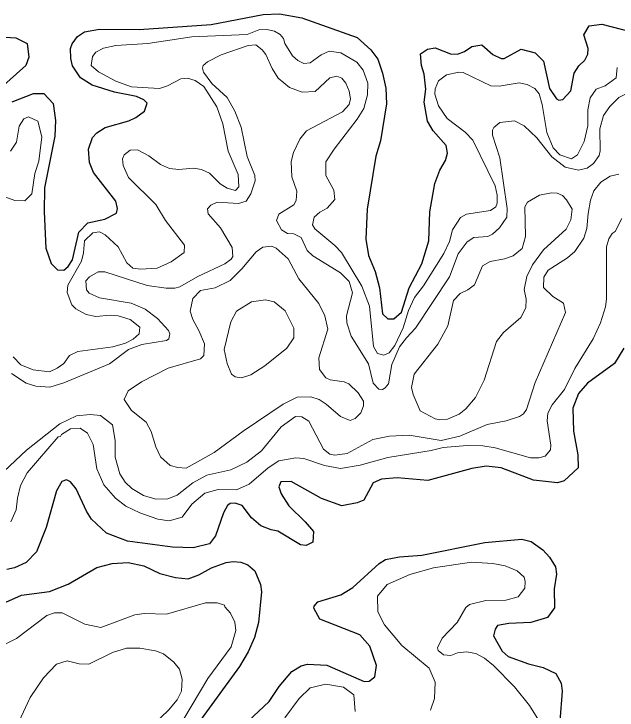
# Model space of a CAD drawing. Extents: x 763.2 to 816.8, y 7896.5 to 7952.7.
# Drawn here: x 766.74 to 769.719, y 7922.705 to 7926.141 of the extents above; entities that cross this region are included whole.
import ezdxf

# ---------------------------------------------------------------- set-up
doc = ezdxf.new("R2010")
doc.units = 0
doc.header["$LTSCALE"] = 0.064
doc.layers.add('1', color=7, linetype='Continuous', lineweight=25)
doc.layers.add('2', color=7, linetype='Continuous', lineweight=13)

msp = doc.modelspace()

# ---------------------------------------------------------------- linework, layer by layer
at = {"layer": '1'}
for points in [[(767.1275, 7925.7893), (767.0696, 7925.8247), (767.0294, 7925.884), (767.0207, 7925.9215), (767.0192, 7925.9709), (767.0278, 7925.9935), (767.0542, 7926.0296), (767.0881, 7926.0519), (767.1636, 7926.0653), (767.3592, 7926.0639), (767.7151, 7926.0883), (767.9714, 7926.1375), (768.051, 7926.1409), (768.1612, 7926.1217), (768.4355, 7926.0242), (768.503, 7925.9634), (768.5365, 7925.9174), (768.5605, 7925.8477), (768.577, 7925.7744), (768.5801, 7925.6965), (768.5507, 7925.5139), (768.5273, 7925.4391), (768.485, 7925.1779), (768.4783, 7925.0285), (768.4913, 7924.9486), (768.5243, 7924.8689), (768.5459, 7924.7893), (768.5603, 7924.6599), (768.586, 7924.6357), (768.6159, 7924.6362), (768.6536, 7924.668), (768.6917, 7924.7893), (768.7541, 7924.9077), (768.7888, 7925.0202), (768.7938, 7925.164), (768.819, 7925.3044), (768.8429, 7925.3703), (768.871, 7925.4179), (768.8807, 7925.4533), (768.8739, 7925.4907), (768.8104, 7925.5642), (768.7829, 7925.6112), (768.7659, 7925.7054), (768.7741, 7925.7695), (768.766, 7925.8443), (768.7521, 7925.8863), (768.7479, 7925.9437), (768.7826, 7925.9677), (768.8201, 7925.9731), (768.8958, 7925.9439), (768.9302, 7925.9422), (768.9657, 7925.955), (769.0017, 7925.98), (769.0505, 7925.9881), (769.1047, 7925.9406), (769.1469, 7925.9208), (769.1602, 7925.9215), (769.2452, 7925.9667), (769.3148, 7925.9493), (769.356, 7925.907), (769.3855, 7925.7736), (769.4193, 7925.7214), (769.4306, 7925.7155), (769.4503, 7925.7179), (769.4905, 7925.7614), (769.5074, 7925.8484), (769.5298, 7925.8839), (769.56, 7925.9133), (769.5738, 7925.9422), (769.5759, 7925.9699), (769.5551, 7926.0374), (769.5812, 7926.0822), (769.6427, 7926.0898), (769.7898, 7926.0522)], [(766.5933, 7926.0332), (766.7494, 7926.0225), (766.8054, 7925.9956), (766.8134, 7925.9281), (766.7987, 7925.8867), (766.676, 7925.7766)], [(767.3852, 7925.6612), (767.3979, 7925.701), (767.382, 7925.7168), (767.3461, 7925.7326), (767.2367, 7925.7546), (767.1275, 7925.7893)], [(766.7312, 7925.7071), (766.8366, 7925.7477), (766.8884, 7925.7481), (766.9349, 7925.6987), (766.945, 7925.615), (766.9419, 7925.538), (766.8909, 7925.2831), (766.8892, 7925.164), (766.8975, 7924.9841), (766.9235, 7924.9092), (766.9549, 7924.8771), (766.9873, 7924.8766), (767.0078, 7924.8943), (767.0294, 7924.9265), (767.0615, 7925.0637), (767.1053, 7925.1096), (767.1899, 7925.1286), (767.2464, 7925.1575), (767.2521, 7925.1813), (767.2439, 7925.2171), (767.1334, 7925.3589), (767.113, 7925.4073), (767.1079, 7925.4729), (767.1289, 7925.5306), (767.1505, 7925.5542), (767.1906, 7925.5807), (767.3082, 7925.6135), (767.3427, 7925.6299), (767.3852, 7925.6612)], [(769.7522, 7924.4917), (769.7054, 7924.4149), (769.5729, 7924.3183), (769.5279, 7924.267), (769.5007, 7924.1957), (769.5041, 7924.0817), (769.5252, 7923.9643), (769.5267, 7923.9001), (769.4578, 7923.837), (769.4236, 7923.8269), (769.3065, 7923.8396), (769.1464, 7923.9006), (769.0715, 7923.9089), (769.0009, 7923.8976), (768.784, 7923.8387), (768.6328, 7923.8516), (768.5547, 7923.8452), (768.5143, 7923.8261), (768.4683, 7923.7401), (768.4356, 7923.7279), (768.3603, 7923.7136), (768.2598, 7923.749), (768.1095, 7923.8335), (768.0575, 7923.8311), (768.0481, 7923.8073), (768.06, 7923.7728), (768.0986, 7923.7126), (768.1792, 7923.6347), (768.2189, 7923.5857), (768.216, 7923.534), (768.1838, 7923.5169), (768.1551, 7923.52), (768.0428, 7923.5879), (768.0103, 7923.5942), (767.9598, 7923.6148), (767.9131, 7923.6531), (767.8675, 7923.7144), (767.8326, 7923.7266), (767.808, 7923.7248), (767.7944, 7923.7145), (767.7748, 7923.6784), (767.7357, 7923.5648), (767.7055, 7923.5247), (767.6253, 7923.5049), (767.5236, 7923.5093), (767.3016, 7923.5378), (767.1971, 7923.5785), (767.1242, 7923.6463), (767.0989, 7923.6873), (767.0484, 7923.7974), (767.0201, 7923.8307), (766.9997, 7923.8416), (766.9772, 7923.8325)], [(766.9772, 7923.8325), (766.9514, 7923.7868), (766.9001, 7923.6066), (766.8512, 7923.4852), (766.8012, 7923.4339), (766.7429, 7923.4063)], [(767.8198, 7922.5784), (768.0012, 7922.7467), (768.0495, 7922.8212), (768.1119, 7922.8949), (768.1586, 7922.9231), (768.1895, 7922.9306), (768.2857, 7922.9261), (768.4696, 7922.8462), (768.4947, 7922.8479), (768.5226, 7922.8681), (768.5307, 7922.9255), (768.4982, 7923.0209), (768.4485, 7923.0758), (768.2507, 7923.1542), (768.222, 7923.207), (768.2226, 7923.2178), (768.2402, 7923.2384), (768.3551, 7923.2742), (768.4134, 7923.3094), (768.5436, 7923.4277), (768.5744, 7923.4475), (768.6443, 7923.4619), (768.7552, 7923.4689), (769.066, 7923.5327), (769.2475, 7923.5491)], [(769.2475, 7923.5491), (769.2951, 7923.5376), (769.3516, 7923.4956), (769.385, 7923.4595), (769.4143, 7923.4123), (769.4199, 7923.376)], [(766.7013, 7923.2381), (766.7774, 7923.2714), (766.9155, 7923.2897), (767.0086, 7923.327), (767.1505, 7923.4087), (767.2253, 7923.429), (767.3049, 7923.4325), (767.3812, 7923.4175), (767.4612, 7923.3794), (767.5376, 7923.3588), (767.6014, 7923.3522), (767.654, 7923.3721), (767.7159, 7923.4062), (767.7889, 7923.4326), (767.8235, 7923.4374), (767.861, 7923.4342), (767.8959, 7923.4213), (767.9291, 7923.3919), (767.9571, 7923.3249), (767.9622, 7923.2879), (767.9475, 7923.1367), (767.9288, 7923.0628), (767.8978, 7922.9915), (767.8534, 7922.9192), (767.5946, 7922.5622)], [(766.7429, 7923.4063), (766.706, 7923.3981)], [(769.4199, 7923.376), (769.4071, 7923.3037), (769.4099, 7923.2091), (769.3745, 7923.1621), (769.2928, 7923.1368), (769.1843, 7923.1318), (769.1282, 7923.1218), (769.1159, 7923.1047), (769.1083, 7923.0704), (769.1517, 7922.9961), (769.1802, 7922.9693), (769.2811, 7922.9327), (769.3543, 7922.9143), (769.4154, 7922.8848), (769.4426, 7922.8383), (769.4478, 7922.7985), (769.4362, 7922.6496)]]:
    msp.add_lwpolyline(points, dxfattribs=at)
at = {"layer": '2'}
for points in [[(767.0744, 7924.9209), (767.0847, 7924.9617), (767.0884, 7925.0205), (767.1296, 7925.0611), (767.1623, 7925.0645), (767.1911, 7925.0504), (767.2548, 7924.9912), (767.2981, 7924.9124), (767.3271, 7924.8867), (767.3674, 7924.8805), (767.4476, 7924.8859), (767.5174, 7924.9176), (767.5811, 7924.9625), (767.5819, 7924.9992), (767.4895, 7925.1215), (767.4412, 7925.2009), (767.3058, 7925.3337), (767.2801, 7925.3922), (767.277, 7925.4263), (767.2841, 7925.4458), (767.3139, 7925.4685), (767.3499, 7925.4697), (767.4062, 7925.4412), (767.4644, 7925.3982), (767.5081, 7925.3787), (767.5549, 7925.3734), (767.6277, 7925.3799), (767.6659, 7925.3735), (767.7064, 7925.3549), (767.7591, 7925.3025), (767.7941, 7925.2802), (767.8346, 7925.2701), (767.8504, 7925.2872), (767.8472, 7925.348), (767.799, 7925.4637), (767.7716, 7925.5979), (767.7428, 7925.6819), (767.6784, 7925.7821), (767.6356, 7925.8128), (767.5967, 7925.8237), (767.5652, 7925.8198), (767.4982, 7925.7857), (767.4587, 7925.7729), (767.3207, 7925.7813), (767.2439, 7925.8085), (767.1577, 7925.8546), (767.1223, 7925.8857), (767.1281, 7925.9309), (767.1443, 7925.9517), (767.1833, 7925.9716), (767.2432, 7925.9849), (767.4009, 7925.9948), (767.6196, 7926.0277), (767.8926, 7926.0392), (767.9498, 7926.062), (767.9893, 7926.0637), (768.0267, 7926.056), (768.0547, 7926.04), (768.0722, 7926.0188), (768.0776, 7925.9949), (768.1167, 7925.9336), (768.1421, 7925.9109), (768.172, 7925.8965), (768.2036, 7925.8996), (768.2582, 7925.9388), (768.2967, 7925.9567), (768.3548, 7925.9481), (768.4334, 7925.9032), (768.4655, 7925.8626), (768.4881, 7925.7991), (768.4867, 7925.7423), (768.4688, 7925.6736), (768.436, 7925.6222), (768.3213, 7925.474), (768.2813, 7925.4113), (768.2811, 7925.3428), (768.3204, 7925.2707), (768.3253, 7925.2247), (768.2871, 7925.1823), (768.2504, 7925.1622), (768.2229, 7925.1377), (768.214, 7925.0999), (768.2259, 7925.0794), (768.3249, 7924.9976), (768.3579, 7924.9632), (768.4586, 7924.7966), (768.4963, 7924.698), (768.5151, 7924.4995), (768.5364, 7924.4643), (768.5676, 7924.4566), (768.5925, 7924.4687), (768.6205, 7924.5041), (768.6626, 7924.592), (768.6889, 7924.6763), (768.7185, 7924.7418)], [(768.4915, 7924.4141), (768.4063, 7924.5501), (768.3837, 7924.6167), (768.3827, 7924.6503), (768.4124, 7924.7647), (768.3956, 7924.82), (768.3534, 7924.8623), (768.2161, 7924.9475), (768.1875, 7924.9727), (768.1593, 7925.0378), (768.123, 7925.0558), (768.0907, 7925.0566), (768.0623, 7925.0748), (768.0367, 7925.1219), (768.0483, 7925.1533), (768.1227, 7925.1989), (768.1344, 7925.2194), (768.1365, 7925.2659), (768.1133, 7925.3372), (768.1086, 7925.4118), (768.121, 7925.4564), (768.1526, 7925.5224), (768.1854, 7925.5634), (768.3635, 7925.658), (768.396, 7925.6946), (768.4026, 7925.721), (768.3963, 7925.7591), (768.3796, 7925.799), (768.3594, 7925.8238), (768.3348, 7925.8337), (768.3002, 7925.8254), (768.2271, 7925.7579), (768.1636, 7925.7548), (768.1004, 7925.7782), (768.0445, 7925.8238), (768.0152, 7925.8708), (767.9848, 7925.941), (767.9662, 7925.9644), (767.9346, 7925.9881), (767.8976, 7925.9857), (767.7645, 7925.9385), (767.6967, 7925.9046), (767.6753, 7925.8867), (767.6715, 7925.8725), (767.6766, 7925.8535), (767.718, 7925.797), (767.7934, 7925.7277), (767.8311, 7925.6605), (767.8619, 7925.5824), (767.8925, 7925.4367), (767.9292, 7925.3429), (767.931, 7925.3178), (767.9109, 7925.2529), (767.8865, 7925.2159), (767.8498, 7925.2059), (767.7438, 7925.2123), (767.7132, 7925.1963), (767.6962, 7925.1788), (767.6995, 7925.1549), (767.7597, 7925.0848), (767.8174, 7924.9872), (767.8207, 7924.9437), (767.8133, 7924.9306), (767.7826, 7924.907), (767.6481, 7924.845), (767.5594, 7924.7941), (767.5343, 7924.7867), (767.4915, 7924.7865), (767.3984, 7924.7996), (767.1892, 7924.8672), (767.1571, 7924.8671), (767.1131, 7924.844), (767.0948, 7924.824), (767.0992, 7924.7785), (767.1121, 7924.7634), (767.1623, 7924.7395), (767.3192, 7924.7127), (767.3881, 7924.6829), (767.4495, 7924.6372), (767.5043, 7924.5788), (767.51, 7924.5623), (767.505, 7924.5373), (767.4935, 7924.5285), (767.3713, 7924.5091), (767.3056, 7924.4845), (767.2123, 7924.4136), (766.9868, 7924.3203), (766.9178, 7924.2989), (766.8488, 7924.3036), (766.8014, 7924.3187), (766.7278, 7924.3663)], [(768.9449, 7925.1363), (768.9743, 7925.1518), (769.0934, 7925.1702), (769.1194, 7925.1888), (769.1257, 7925.2076), (769.1259, 7925.2455), (769.1159, 7925.2929), (769.0067, 7925.5184), (768.968, 7925.5575), (768.8789, 7925.6239), (768.8367, 7925.6875), (768.8189, 7925.7451), (768.8197, 7925.7708), (768.8375, 7925.8099), (768.8769, 7925.8404), (768.9371, 7925.8531), (768.9582, 7925.8516), (769.0956, 7925.7864), (769.1357, 7925.7844), (769.235, 7925.8006), (769.2751, 7925.792), (769.3119, 7925.7721), (769.3345, 7925.7459), (769.3492, 7925.6939), (769.3709, 7925.556), (769.4025, 7925.4792), (769.4362, 7925.4451), (769.493, 7925.4261), (769.5236, 7925.446), (769.5566, 7925.5106), (769.5745, 7925.5888), (769.5747, 7925.6683), (769.5864, 7925.7274), (769.6159, 7925.7694), (769.6589, 7925.7864), (769.7142, 7925.8251), (769.7193, 7925.8772)], [(769.9263, 7925.7891), (769.8122, 7925.7709), (769.728, 7925.7286), (769.6825, 7925.6835), (769.6511, 7925.6399), (769.6338, 7925.5738)], [(766.7235, 7925.463), (766.7527, 7925.5076), (766.7661, 7925.5862), (766.7886, 7925.6231), (766.8126, 7925.6329), (766.858, 7925.6109), (766.879, 7925.5336), (766.8642, 7925.4139), (766.8429, 7925.354), (766.8282, 7925.2525), (766.7945, 7925.2191), (766.7441, 7925.2205), (766.6961, 7925.2387)], [(769.6338, 7925.5738), (769.6353, 7925.4646), (769.6293, 7925.4426), (769.6019, 7925.4026), (769.5707, 7925.3789), (769.5276, 7925.3703), (769.4627, 7925.385), (769.3966, 7925.4348), (769.3225, 7925.5301), (769.2595, 7925.5883), (769.2122, 7925.6133), (769.1391, 7925.6051), (769.1102, 7925.5809), (769.1031, 7925.5673), (769.1042, 7925.5421), (769.1391, 7925.4303), (769.1765, 7925.1804), (769.1746, 7925.1382), (769.1387, 7925.0856), (769.1033, 7925.0537), (769.08, 7925.0417), (769.0105, 7925.0378), (768.978, 7925.0167), (768.9331, 7924.9563), (768.8908, 7924.8427), (768.7236, 7924.5902), (768.6791, 7924.5421), (768.6445, 7924.4984), (768.6069, 7924.411), (768.59, 7924.3158), (768.5737, 7924.2945), (768.5603, 7924.2874), (768.5425, 7924.288), (768.5148, 7924.3188), (768.4915, 7924.4141)], [(767.1166, 7924.164), (767.1673, 7924.1591), (767.2279, 7924.1127), (767.2408, 7924.0348), (767.2408, 7923.9526), (767.2636, 7923.8709), (767.2902, 7923.8304), (767.322, 7923.7991), (767.3805, 7923.7646), (767.4404, 7923.7465), (767.4996, 7923.7479), (767.547, 7923.7651), (767.6238, 7923.827), (767.6923, 7923.8636), (767.8118, 7923.8913), (767.8912, 7923.9281), (767.9633, 7923.9843), (768.0598, 7924.1036), (768.1302, 7924.1538), (768.1615, 7924.1525), (768.1968, 7924.131), (768.2693, 7923.992), (768.2997, 7923.9674), (768.3256, 7923.9634), (768.3853, 7923.9708), (768.5132, 7924.0401), (768.5941, 7924.0571), (768.692, 7924.062), (768.8497, 7924.0359), (768.9425, 7924.0573), (769.0765, 7924.1146), (769.171, 7924.1317), (769.2362, 7924.1535), (769.256, 7924.1664), (769.272, 7924.1889), (769.3144, 7924.3219), (769.464, 7924.667), (769.4543, 7924.7125), (769.4013, 7924.7457), (769.3546, 7924.7906), (769.3562, 7924.8419), (769.3783, 7924.8762), (769.4742, 7924.9364), (769.5093, 7924.9682), (769.555, 7925.0343), (769.5694, 7925.082), (769.575, 7925.1554), (769.5879, 7925.2213), (769.6045, 7925.2672), (769.6387, 7925.311), (769.6848, 7925.3407), (769.728, 7925.3504)], [(768.7185, 7924.7418), (768.7635, 7924.7986), (768.8636, 7924.9591), (768.8913, 7925.0182), (768.9055, 7925.0753), (768.9449, 7925.1363)], [(769.7418, 7925.1313), (769.7083, 7925.0675), (769.6936, 7925.0573), (769.6781, 7925.0302), (769.6669, 7924.9919)], [(769.6669, 7924.9919), (769.6664, 7924.7336), (769.6615, 7924.6948), (769.6371, 7924.6165), (769.6004, 7924.5364), (769.5097, 7924.3909)], [(767.0972, 7924.6572), (767.0463, 7924.6853), (767.0261, 7924.7042), (767.0039, 7924.7661), (767.0073, 7924.8025), (767.0744, 7924.9209)], [(766.7363, 7924.4476), (766.7738, 7924.4085), (766.8359, 7924.3847), (766.9164, 7924.3743), (766.9544, 7924.3916), (766.9865, 7924.416), (767.0151, 7924.4551), (767.0563, 7924.4752), (767.2292, 7924.4985), (767.2912, 7924.5156), (767.3299, 7924.535), (767.3591, 7924.5624), (767.3619, 7924.5942), (767.3146, 7924.6323), (767.2549, 7924.6504), (767.2162, 7924.6536), (767.1445, 7924.6471), (767.0972, 7924.6572)], [(769.5097, 7924.3909), (769.4584, 7924.2872), (769.3975, 7924.2121), (769.3762, 7924.1695), (769.3741, 7924.1328), (769.392, 7924.0129), (769.3902, 7923.9887), (769.3639, 7923.9577), (769.3329, 7923.9503), (769.2912, 7923.9506), (769.116, 7923.9995), (769.0561, 7924.0095), (768.9779, 7924.011), (768.8603, 7924.0012), (768.8011, 7923.9867), (768.5862, 7923.9517), (768.4494, 7923.9144), (768.3525, 7923.8978), (768.2736, 7923.9118), (768.1726, 7923.9468), (768.1318, 7923.9501), (768.0488, 7923.9356), (767.9958, 7923.8997), (767.9026, 7923.8197), (767.8398, 7923.7918), (767.7486, 7923.7941), (767.6823, 7923.7748), (767.6193, 7923.7206), (767.571, 7923.6566), (767.5064, 7923.6382), (767.4518, 7923.6472), (767.3618, 7923.6777), (767.2934, 7923.712), (767.2421, 7923.7501), (767.1837, 7923.8172), (767.1506, 7923.8961), (767.1318, 7924.0157), (767.1035, 7924.0722), (767.0671, 7924.0963), (767.0204, 7924.0932), (766.976, 7924.0646), (766.9698, 7924.0546), (766.9592, 7924.0527), (766.805, 7923.8757), (766.7735, 7923.8139), (766.7577, 7923.7514), (766.7514, 7923.6936), (766.7256, 7923.6344)], [(766.6507, 7923.8231), (766.6924, 7923.8833), (766.8026, 7923.987), (766.9665, 7924.1178), (767.05, 7924.1573), (767.1166, 7924.164)], [(768.7976, 7922.7043), (768.8168, 7922.7627), (768.8195, 7922.8431), (768.7904, 7922.9117), (768.6553, 7923.024), (768.5708, 7923.1247), (768.5376, 7923.19), (768.5352, 7923.2666), (768.5827, 7923.324), (768.6953, 7923.3734), (768.8122, 7923.4076), (769.0003, 7923.434), (769.1054, 7923.4276), (769.1653, 7923.4161), (769.225, 7923.3927), (769.2598, 7923.3607), (769.2655, 7923.3391), (769.2625, 7923.3058), (769.2297, 7923.2643), (769.1693, 7923.2472), (769.0707, 7923.2453), (768.9906, 7923.2251), (768.9716, 7923.2118), (768.9286, 7923.1368), (768.8551, 7923.0602), (768.8317, 7923.0113), (768.8356, 7922.9983), (768.8611, 7922.9773), (768.8982, 7922.9742), (768.9314, 7922.987), (768.9746, 7922.992), (769.0217, 7922.9841), (769.0643, 7922.9609), (769.1088, 7922.9251), (769.2119, 7922.8191), (769.2869, 7922.7275), (769.3396, 7922.6399)], [(766.5944, 7922.6408), (766.6114, 7922.7286), (766.5901, 7922.8895), (766.6017, 7922.9475), (766.6609, 7923.0115), (766.7532, 7923.0583), (766.9034, 7923.1708), (766.9402, 7923.1843), (766.9792, 7923.1842), (767.0899, 7923.1291), (767.1696, 7923.1122), (767.3379, 7923.1745), (767.3838, 7923.1811), (767.4934, 7923.1781), (767.6869, 7923.2338), (767.7447, 7923.2337), (767.7798, 7923.2233), (767.781, 7923.2149), (767.8103, 7923.183), (767.8308, 7923.1385), (767.8353, 7923.0983), (767.8135, 7923.0172), (767.6975, 7922.86), (767.58, 7922.6622)], [(767.3974, 7922.6031), (767.5041, 7922.7051), (767.5461, 7922.7558), (767.5674, 7922.7976), (767.5711, 7922.8581), (767.558, 7922.9065), (767.5307, 7922.9405), (767.4797, 7922.9818), (767.4397, 7922.997), (767.3622, 7923.01), (767.2962, 7923.0107), (767.2267, 7922.989), (767.1104, 7922.9313), (767.0632, 7922.9328), (767.0031, 7922.9478), (766.9505, 7922.9319), (766.8869, 7922.8641), (766.8214, 7922.7663), (766.7643, 7922.647)], [(768.0777, 7922.6657), (768.1492, 7922.7615), (768.2034, 7922.8141), (768.2812, 7922.8326), (768.3671, 7922.8181), (768.4187, 7922.7804), (768.4259, 7922.6977)]]:
    msp.add_lwpolyline(points, dxfattribs=at)
for points in [[(769.4677, 7925.0784), (769.4904, 7925.1247), (769.4973, 7925.1768), (769.4693, 7925.2239), (769.4495, 7925.2451), (769.4229, 7925.2569), (769.3945, 7925.2583), (769.3356, 7925.2465), (769.2755, 7925.2122), (769.2623, 7925.1893), (769.2671, 7925.0431), (769.2495, 7924.9834), (769.2048, 7924.9462), (769.162, 7924.9313), (769.0924, 7924.9194), (769.0538, 7924.8967), (769.0141, 7924.804), (768.981, 7924.7787), (768.9439, 7924.7611), (768.9102, 7924.7265), (768.8823, 7924.6021), (768.8339, 7924.5115), (768.7173, 7924.3623), (768.7036, 7924.2976), (768.7116, 7924.2619), (768.7461, 7924.1822), (768.8195, 7924.1427), (768.8439, 7924.1377), (768.8805, 7924.1411), (768.9388, 7924.1655), (768.9723, 7924.1913), (769.0201, 7924.2473), (769.0615, 7924.3326), (769.1226, 7924.5238), (769.158, 7924.5692), (769.2432, 7924.6427), (769.2682, 7924.6902), (769.2704, 7924.733), (769.2593, 7924.7812), (769.273, 7924.8449), (769.3005, 7924.9024), (769.3555, 7924.9769)], [(768.249, 7924.3855), (768.2452, 7924.443), (768.2907, 7924.5848), (768.2752, 7924.6511), (768.2462, 7924.7118), (768.1464, 7924.8328), (768.0937, 7924.9314), (768.0359, 7924.9847), (768.0144, 7924.9952), (767.9689, 7924.9902), (767.9361, 7924.9674), (767.8658, 7924.8827), (767.8078, 7924.8246), (767.7347, 7924.7888), (767.6622, 7924.7752), (767.6241, 7924.7356), (767.6109, 7924.6741), (767.6236, 7924.6327), (767.6536, 7924.5791), (767.6807, 7924.5122), (767.6786, 7924.4543), (767.6616, 7924.4379), (767.5022, 7924.3923), (767.37, 7924.3246), (767.304, 7924.2798), (767.2854, 7924.2374), (767.3203, 7924.1832), (767.3933, 7924.1259), (767.4185, 7924.0803), (767.4416, 7924.0039), (767.464, 7923.9554), (767.5116, 7923.9121), (767.55, 7923.9013), (767.5902, 7923.8995), (767.7289, 7923.9766), (767.872, 7924.0817), (768.0703, 7924.2144), (768.1384, 7924.2487), (768.2063, 7924.2512), (768.2469, 7924.2383), (768.2823, 7924.2152), (768.3532, 7924.1533), (768.4, 7924.1344), (768.4258, 7924.1441), (768.453, 7924.1713), (768.4666, 7924.2072), (768.4664, 7924.2294), (768.4404, 7924.2707), (768.3939, 7924.3152), (768.3706, 7924.3249), (768.3015, 7924.3348), (768.2797, 7924.345)], [(768.0801, 7924.6755), (768.0261, 7924.7206), (767.982, 7924.7292), (767.9131, 7924.7192), (767.8402, 7924.6743), (767.8107, 7924.621), (767.7783, 7924.4839), (767.7929, 7924.416), (767.8154, 7924.362), (767.8331, 7924.3502), (767.8636, 7924.3447), (767.9105, 7924.36), (767.9793, 7924.4043), (768.0883, 7924.4905), (768.1219, 7924.5413), (768.1231, 7924.5902)]]:
    msp.add_lwpolyline(points, close=True, dxfattribs=at)

doc.saveas('drawing.dxf')
